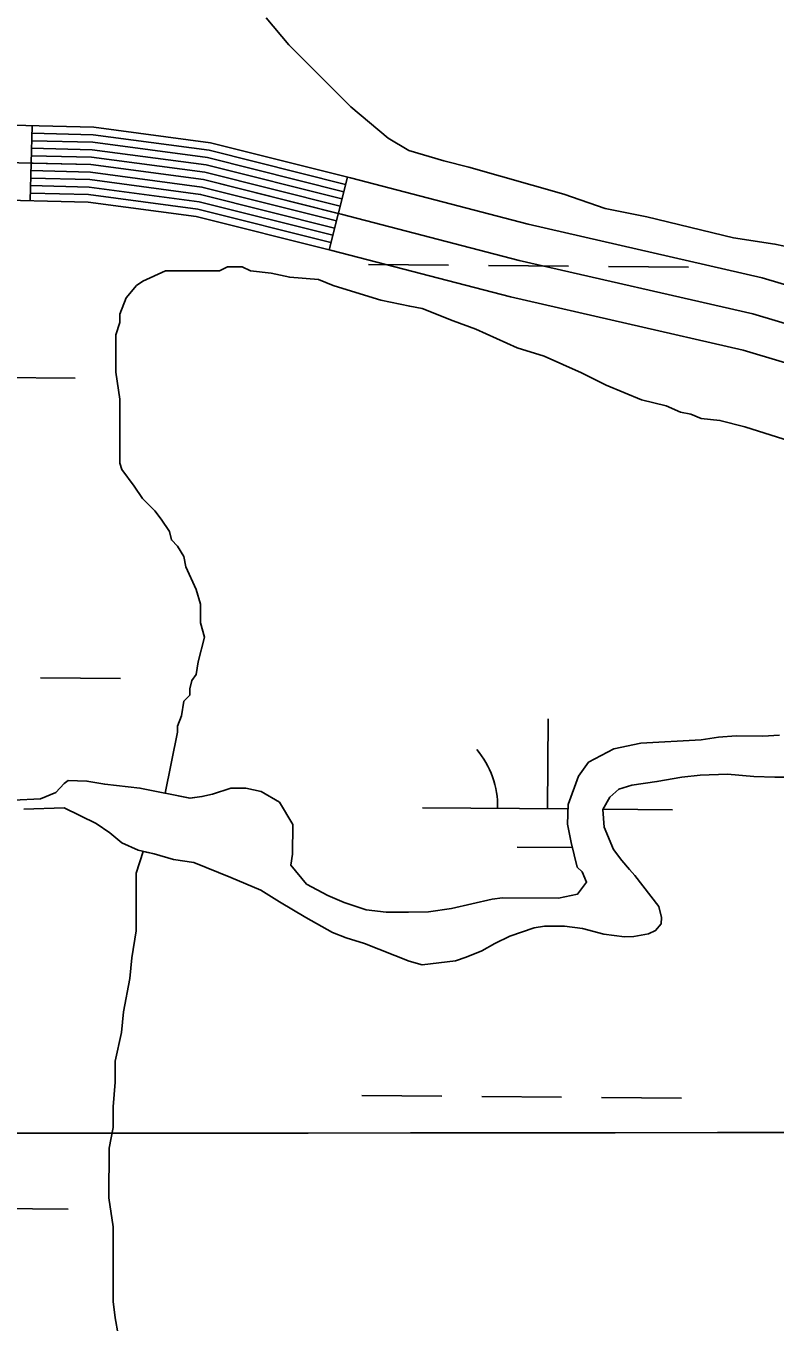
# Model space of a CAD drawing. Extents: x 3271442 to 3309282, y 752266 to 777610.
# Drawn here: x 3302064 to 3302364, y 763634 to 764153 of the extents above; entities that cross this region are included whole.
import ezdxf

# ---------------------------------------------------------------- set-up
doc = ezdxf.new("R2010")
doc.units = 0
for name, color, linetype in [('V-GRID-MAJR', 7, 'Continuous'), ('V-ROAD-CNTR', 7, 'Continuous'), ('V-SITE-VEGE', 7, 'Continuous'), ('V-TOPO-SHOR', 7, 'Continuous'), ('V-WETL-SWMP', 7, 'Continuous')]:
    doc.layers.add(name, color=color, linetype=linetype)

msp = doc.modelspace()

# ---------------------------------------------------------------- linework, layer by layer
at = {"layer": 'V-GRID-MAJR'}
msp.add_spline([(3275589.54, 763703.55), (3280833.333, 763703.169), (3286077.126, 763703.55), (3291320.919, 763704.694), (3296564.7120000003, 763706.601), (3301808.505, 763709.27), (3307052.2970000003, 763712.703), (3307052.298, 763712.703)], degree=3, dxfattribs=at)
at = {"layer": 'V-ROAD-CNTR'}
for p, q in [((3302066.7038292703, 764112.7617473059), (3302065.9608307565, 764082.770807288)), ((3302192.902576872, 764092.168788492), (3302185.600591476, 764063.070846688))]:
    msp.add_line(p, q, dxfattribs=at)
for points in [[(3301435.7230912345, 763808.3213561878), (3301494.051974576, 763846.701279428), (3301578.463805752, 763905.8691610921), (3301643.622675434, 763951.24007035), (3301657.026648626, 763955.4820618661), (3301781.267400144, 764014.5049438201), (3301880.108202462, 764053.4788658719), (3301948.4740657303, 764083.6808054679), (3302014.0459345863, 764106.090760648), (3302042.190878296, 764113.3687460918), (3302091.4417797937, 764112.1487485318), (3302138.089686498, 764105.923760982), (3302194.080574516, 764091.872789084), (3302265.24343219, 764073.401826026), (3302358.950244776, 764051.9318689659), (3302422.469117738, 764032.94990693)], [(3302066.555829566, 764106.7637593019), (3302090.969780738, 764106.1587605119), (3302136.9586887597, 764100.0207727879), (3302191.44357979, 764086.348800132)], [(3302066.6298294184, 764109.762753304), (3302091.205780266, 764109.1537545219), (3302137.5236876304, 764102.9727668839), (3302192.1735783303, 764089.258794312)], [(3302066.4068298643, 764100.765771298), (3302090.496781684, 764100.168772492), (3302135.827691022, 764094.1187845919), (3302189.982582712, 764080.52981177)], [(3302066.481829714, 764103.7647653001), (3302090.73378121, 764103.1637665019), (3302136.39368989, 764097.0697786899), (3302190.712581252, 764083.4398059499)], [(3301443.721075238, 763795.628381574), (3301502.480957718, 763834.2913042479), (3301587.0547885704, 763893.5731856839), (3301650.322662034, 763937.6270975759), (3301662.5336376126, 763941.4920898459), (3301787.2433881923, 764000.737971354), (3301885.892190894, 764039.635893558), (3301953.940054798, 764069.696833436), (3302018.354925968, 764091.7117894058), (3302043.9158748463, 764098.321776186), (3302090.260782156, 764097.173778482), (3302135.262692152, 764091.1677904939), (3302190.370581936, 764077.338818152), (3302261.68343931, 764058.8288551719), (3302355.12325243, 764037.41989799), (3302418.10312647, 764018.598935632)], [(3302066.3328300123, 764097.7667772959), (3302090.260782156, 764097.173778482), (3302135.262692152, 764091.1677904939), (3302189.2525841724, 764077.61981759)], [(3302066.18383031, 764091.7687892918), (3302089.787783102, 764091.183790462), (3302134.131694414, 764085.2658022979), (3302187.7925870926, 764071.7998292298)], [(3302066.2588301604, 764094.767783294), (3302090.0247826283, 764094.178784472), (3302134.6976932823, 764088.2167963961), (3302188.5225856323, 764074.70982341)], [(3302066.0358306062, 764085.770801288), (3302089.3157840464, 764085.1938024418), (3302133.0016966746, 764079.3628141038), (3302186.331590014, 764065.980840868)], [(3302066.109830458, 764088.76979529), (3302089.5517835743, 764088.1887964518), (3302133.5666955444, 764082.3148081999), (3302187.0615885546, 764068.8908350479)], [(3301451.7190592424, 763782.9354069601), (3301510.90994086, 763821.881329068), (3301595.645771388, 763881.2772102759), (3301657.022648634, 763924.0141248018), (3301668.0406265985, 763927.502117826), (3301793.21937624, 763986.970998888), (3301891.676179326, 764025.7929212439), (3301959.406043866, 764055.7128614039), (3302022.6639173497, 764077.3328181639), (3302045.6408713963, 764083.2748062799), (3302089.079784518, 764082.1988084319), (3302132.4356978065, 764076.4118200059), (3302186.660589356, 764062.80484722), (3302258.12344643, 764044.2558843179), (3302351.296260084, 764022.9079270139), (3302413.7371352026, 764004.247964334)]]:
    msp.add_lwpolyline(points, dxfattribs=at)
at = {"layer": 'V-SITE-VEGE'}
for points in [[(3302375.628, 764062.91), (3302364.032, 764065.408), (3302347.47, 764067.909), (3302312.6950000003, 764076.228), (3302296.133, 764079.558), (3302279.573, 764085.372), (3302241.488, 764096.179), (3302231.551, 764098.676), (3302217.477, 764102.829), (3302209.199, 764107.81), (3302194.304, 764120.25), (3302169.484, 764145.12), (3302160.3850000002, 764155.897)], [(3302365.883, 763868.8150000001), (3302359.193, 763868.425), (3302348.449, 763868.524), (3302341.424, 763867.985), (3302334.545, 763866.953), (3302310.3910000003, 763865.6240000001), (3302299.551, 763863.281), (3302289.409, 763857.981), (3302285.444, 763852.437), (3302281.252, 763841.04), (3302280.9450000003, 763833.235), (3302282.446, 763825.8470000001), (3302284.826, 763815.982), (3302286.87, 763814.11), (3302288.66, 763809.969), (3302285.053, 763805.226), (3302277.3340000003, 763803.5750000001), (3302255.0270000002, 763803.639), (3302250.776, 763803.156), (3302234.504, 763799.398), (3302225.335, 763798.13), (3302217.35, 763797.956), (3302208.394, 763797.982), (3302200.452, 763798.947), (3302191.613, 763801.898), (3302185.041, 763804.599), (3302176.591, 763809.167), (3302170.211, 763816.746), (3302170.873, 763821.115), (3302171.014, 763832.9990000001), (3302165.669, 763842.002), (3302158.343, 763846.198), (3302152.2120000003, 763847.581), (3302146.188, 763847.655), (3302138.924, 763845.172), (3302134.6520000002, 763844.2000000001), (3302129.903, 763843.573), (3302119.964, 763845.58), (3302124.883, 763869.949), (3302124.8850000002, 763872.433), (3302126.548, 763876.572), (3302127.382, 763882.37), (3302129.87, 763884.8520000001), (3302129.872, 763887.337), (3302130.703, 763890.648), (3302132.362, 763893.13), (3302133.196, 763898.101), (3302135.688, 763908.036), (3302134.04, 763913.836), (3302134.048, 763921.2880000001), (3302132.397, 763927.088), (3302128.2660000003, 763936.204), (3302127.443, 763940.345), (3302124.963, 763944.488), (3302122.481, 763946.976), (3302121.6550000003, 763950.29), (3302118.348, 763955.263), (3302115.8680000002, 763958.578), (3302110.903, 763963.5530000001), (3302107.596, 763968.5260000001), (3302102.634, 763975.157), (3302101.806, 763977.6410000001), (3302101.835, 764003.317), (3302100.188, 764014.083), (3302100.205, 764028.993), (3302101.8680000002, 764033.961), (3302101.87, 764037.273), (3302104.362, 764043.8960000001), (3302108.507, 764048.86), (3302110.9960000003, 764050.515), (3302120.109, 764054.648), (3302141.644, 764054.623), (3302144.957, 764056.2760000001), (3302150.755, 764056.27), (3302154.0670000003, 764054.613), (3302162.347, 764053.774), (3302169.8000000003, 764052.111), (3302181.393, 764051.269), (3302187.191, 764048.778), (3302197.952, 764045.455), (3302206.232, 764042.96), (3302217.823, 764040.464), (3302222.794, 764039.63), (3302235.211, 764034.647), (3302244.318, 764031.3250000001), (3302260.874, 764023.854), (3302271.637, 764020.53), (3302286.538, 764013.889), (3302296.473, 764008.908), (3302310.544, 764003.096), (3302320.481, 764000.601), (3302326.275, 763998.111), (3302330.416, 763997.277), (3302334.555, 763995.616), (3302342.0100000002, 763994.781), (3302351.9450000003, 763992.284), (3302370.16, 763986.468)], [(3302102.515, 763749.8520000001), (3302103.35, 763758.132), (3302105.8510000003, 763771.383), (3302106.687, 763779.6630000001), (3302108.356, 763790.427), (3302108.378, 763813.6190000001), (3302111.125, 763822.306), (3302115.5130000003, 763821.34), (3302123.241, 763819.083), (3302131.4960000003, 763817.78), (3302146.244, 763811.827), (3302158.259, 763806.795), (3302165.728, 763802.103), (3302176.228, 763795.83), (3302186.9050000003, 763789.87), (3302192.356, 763787.701), (3302199.7600000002, 763785.457), (3302217.557, 763778.406), (3302222.872, 763776.894), (3302236.124, 763778.49), (3302240.417, 763779.9500000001), (3302246.704, 763782.471), (3302251.865, 763785.363), (3302257.847, 763788.383), (3302267.588, 763791.746), (3302271.847, 763792.3910000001), (3302279.826, 763792.404), (3302286.9560000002, 763791.4720000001), (3302295.5, 763789.182), (3302303.757, 763788.0430000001), (3302307.509, 763788.2220000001), (3302313.414, 763789.2930000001), (3302316.236, 763790.6460000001), (3302318.458, 763793.327), (3302318.554, 763795.7660000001), (3302317.588, 763800.2000000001), (3302307.98, 763812.63), (3302305.793, 763814.995), (3302302.682, 763818.702), (3302299.436, 763823.062), (3302295.715, 763832), (3302295.176, 763839.0260000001), (3302297.978, 763843.964), (3302301.525, 763847.245), (3302306.799, 763848.828), (3302316.789, 763850.2270000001), (3302326.789, 763851.949), (3302334.1520000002, 763852.799), (3302345.078, 763853.184), (3302355.625, 763852.281), (3302363.917, 763851.955), (3302369.6210000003, 763852.056)], [(3302102.382, 763622.307), (3302099.91, 763635.562), (3302099.088, 763642.187), (3302099.119, 763672.0040000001), (3302097.475, 763683.6), (3302097.495, 763703.4770000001), (3302099.1580000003, 763711.758), (3302099.17, 763720.04), (3302100.008, 763729.9770000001), (3302100.0160000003, 763738.261), (3302102.515, 763749.8520000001)]]:
    msp.add_lwpolyline(points, dxfattribs=at)
at = {"layer": 'V-TOPO-SHOR'}
for points in [[(3302285.4450000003, 763852.436), (3302289.409, 763857.98), (3302299.551, 763863.281), (3302310.3910000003, 763865.623), (3302334.545, 763866.952), (3302341.4250000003, 763867.985), (3302348.448, 763868.523), (3302359.1920000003, 763868.426), (3302365.884, 763868.814)], [(3302059.198, 763842.7710000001), (3302070.13, 763843.318), (3302076.254, 763845.846), (3302079.491, 763849.464), (3302081.168, 763850.7000000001), (3302088.647, 763850.406), (3302095.7630000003, 763849.149), (3302109.87, 763847.617), (3302129.904, 763843.572), (3302134.6520000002, 763844.2000000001), (3302138.924, 763845.172), (3302146.187, 763847.655), (3302152.2090000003, 763847.58), (3302158.343, 763846.199), (3302165.669, 763842.003), (3302171.014, 763832.9990000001), (3302170.873, 763821.117), (3302170.2120000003, 763816.746), (3302176.591, 763809.167), (3302185.042, 763804.6), (3302191.612, 763801.899), (3302200.453, 763798.946), (3302208.394, 763797.982), (3302217.35, 763797.956), (3302225.336, 763798.13), (3302234.505, 763799.398), (3302250.775, 763803.155), (3302255.028, 763803.639), (3302277.335, 763803.576), (3302285.054, 763805.226), (3302288.66, 763809.97), (3302286.869, 763814.111), (3302284.826, 763815.983), (3302282.4450000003, 763825.8470000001), (3302280.9450000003, 763833.235), (3302281.252, 763841.039), (3302285.4450000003, 763852.436)], [(3302369.622, 763852.056), (3302363.918, 763851.955), (3302355.626, 763852.281), (3302345.077, 763853.185), (3302334.151, 763852.8), (3302326.789, 763851.9500000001), (3302316.788, 763850.226), (3302306.799, 763848.828), (3302301.526, 763847.2440000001), (3302297.977, 763843.964), (3302295.177, 763839.0260000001), (3302295.715, 763832.002), (3302299.435, 763823.062), (3302302.683, 763818.7000000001), (3302305.794, 763814.995), (3302307.981, 763812.63), (3302317.588, 763800.201), (3302318.554, 763795.7660000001), (3302318.458, 763793.327), (3302316.236, 763790.6460000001), (3302313.414, 763789.292), (3302307.509, 763788.221), (3302303.757, 763788.0430000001), (3302295.497, 763789.182), (3302286.9560000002, 763791.4720000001), (3302279.827, 763792.404), (3302271.847, 763792.392), (3302267.588, 763791.746), (3302257.848, 763788.383), (3302251.866, 763785.362), (3302246.704, 763782.471), (3302240.417, 763779.949), (3302236.126, 763778.49), (3302222.872, 763776.894), (3302217.558, 763778.406), (3302199.759, 763785.457), (3302192.357, 763787.702), (3302186.9050000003, 763789.871), (3302176.2290000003, 763795.828), (3302165.728, 763802.103), (3302158.259, 763806.794)], [(3302158.259, 763806.794), (3302146.2430000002, 763811.826), (3302131.495, 763817.78), (3302123.241, 763819.082), (3302115.514, 763821.34), (3302109.217, 763822.728), (3302102.659, 763825.7540000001), (3302097.7660000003, 763829.692), (3302092.379, 763833.486), (3302079.595, 763839.689), (3302063.453, 763839.184)]]:
    msp.add_lwpolyline(points, dxfattribs=at)
at = {"layer": 'V-WETL-SWMP'}
for p, q in [((3302201.3864420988, 764057.1988671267), (3302233.3853561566, 764056.9352981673)), ((3302249.384813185, 764056.8035136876), (3302281.3837272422, 764056.5399447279)), ((3302297.383184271, 764056.4081602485), (3302329.382098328, 764056.1445912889)), ((3301983.947375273, 764012.5583426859), (3302083.943981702, 764011.7346896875)), ((3302070.111420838, 763891.7736727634), (3302102.110334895, 763891.510103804)), ((3302273.0025711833, 763839.3588264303), (3302273.2990947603, 763875.3575692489)), ((3302223.004267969, 763839.7706529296), (3302281.1829077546, 763839.2914465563)), ((3302295.260229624, 763839.1754943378), (3302323.0008743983, 763838.9469999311)), ((3302260.875876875, 763824.0272036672), (3302282.928404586, 763823.8455611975)), ((3302198.6462759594, 763724.5354847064), (3302230.645190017, 763724.271915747)), ((3302246.6446470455, 763724.1401312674), (3302278.643561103, 763723.8765623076)), ((3302294.643018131, 763723.7447778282), (3302326.641932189, 763723.4812088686)), ((3301981.2072091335, 763679.8949602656), (3302081.203815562, 763679.0713072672))]:
    msp.add_line(p, q, dxfattribs=at)
for points in [[(3302285.4450000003, 763852.436), (3302289.409, 763857.98), (3302299.551, 763863.281), (3302310.3910000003, 763865.623), (3302334.545, 763866.952), (3302341.4250000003, 763867.985), (3302348.448, 763868.523), (3302359.1920000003, 763868.426), (3302365.884, 763868.814)], [(3302059.198, 763842.7710000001), (3302070.13, 763843.318), (3302076.254, 763845.846), (3302079.491, 763849.464), (3302081.168, 763850.7000000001), (3302088.647, 763850.406), (3302095.7630000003, 763849.149), (3302109.87, 763847.617), (3302129.904, 763843.572), (3302134.6520000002, 763844.2000000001), (3302138.924, 763845.172), (3302146.187, 763847.655), (3302152.2090000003, 763847.58), (3302158.343, 763846.199), (3302165.669, 763842.003), (3302171.014, 763832.9990000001), (3302170.873, 763821.117), (3302170.2120000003, 763816.746), (3302176.591, 763809.167), (3302185.042, 763804.6), (3302191.612, 763801.899), (3302200.453, 763798.946), (3302208.394, 763797.982), (3302217.35, 763797.956), (3302225.336, 763798.13), (3302234.505, 763799.398), (3302250.775, 763803.155), (3302255.028, 763803.639), (3302277.335, 763803.576), (3302285.054, 763805.226), (3302288.66, 763809.97), (3302286.869, 763814.111), (3302284.826, 763815.983), (3302282.4450000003, 763825.8470000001), (3302280.9450000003, 763833.235), (3302281.252, 763841.039), (3302285.4450000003, 763852.436)], [(3302369.622, 763852.056), (3302363.918, 763851.955), (3302355.626, 763852.281), (3302345.077, 763853.185), (3302334.151, 763852.8), (3302326.789, 763851.9500000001), (3302316.788, 763850.226), (3302306.799, 763848.828), (3302301.526, 763847.2440000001), (3302297.977, 763843.964), (3302295.177, 763839.0260000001), (3302295.715, 763832.002), (3302299.435, 763823.062), (3302302.683, 763818.7000000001), (3302305.794, 763814.995), (3302307.981, 763812.63), (3302317.588, 763800.201), (3302318.554, 763795.7660000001), (3302318.458, 763793.327), (3302316.236, 763790.6460000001), (3302313.414, 763789.292), (3302307.509, 763788.221), (3302303.757, 763788.0430000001), (3302295.497, 763789.182), (3302286.9560000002, 763791.4720000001), (3302279.827, 763792.404), (3302271.847, 763792.392), (3302267.588, 763791.746), (3302257.848, 763788.383), (3302251.866, 763785.362), (3302246.704, 763782.471), (3302240.417, 763779.949), (3302236.126, 763778.49), (3302222.872, 763776.894), (3302217.558, 763778.406), (3302199.759, 763785.457), (3302192.357, 763787.702), (3302186.9050000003, 763789.871), (3302176.2290000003, 763795.828), (3302165.728, 763802.103), (3302158.259, 763806.794)], [(3302158.259, 763806.794), (3302146.2430000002, 763811.826), (3302131.495, 763817.78), (3302123.241, 763819.082), (3302115.514, 763821.34), (3302109.217, 763822.728), (3302102.659, 763825.7540000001), (3302097.7660000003, 763829.692), (3302092.379, 763833.486), (3302079.595, 763839.689), (3302063.453, 763839.184)]]:
    msp.add_lwpolyline(points, dxfattribs=at)
msp.add_arc((3302217.765420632, 763840.2886231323), 35.24628790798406, 358.7562569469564, 40.29991528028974, dxfattribs=at)

doc.saveas('drawing.dxf')
